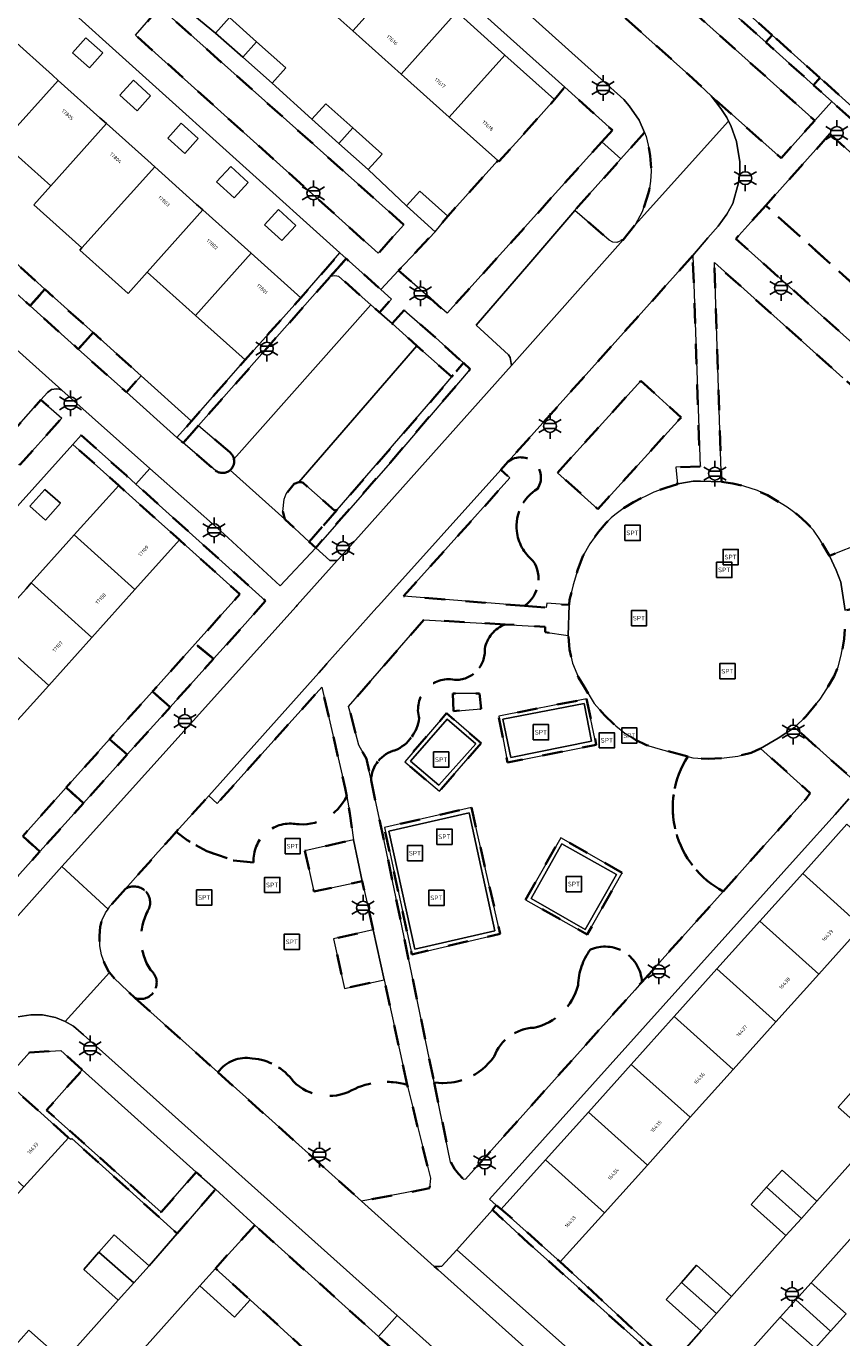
# Model space of a CAD drawing. Extents: x 105780 to 185197, y 477999 to 525027.
# Tile 291 of 562: x 107114 to 107194, y 478952 to 479081. Entities that reach past the tile are written whole.
import ezdxf
from ezdxf.enums import TextEntityAlignment as Align

# ---------------------------------------------------------------- set-up
doc = ezdxf.new("R2010")
doc.units = 0
doc.linetypes.add('XX-HIDDEN', pattern=[4, 2, -2])
for name, color, linetype, lineweight in [('B-GV-GR-MATERIAALGRENS-G', 252, 'XX-HIDDEN', 35), ('B-RO-IE-MEUBILAIR_WEGMEUBILAIR-S', 252, 'Continuous', 25), ('B-WE-OG-TERREIN_ONBEGROEID-GV', 252, 'Continuous', 18), ('B-XX-KG-KADASTRAAL_BEBOUWING-G', 252, 'Continuous', 20), ('B1-WE-OG-BEBOUWING-T18', 7, 'Continuous', 18), ('B1-WE-OG-TERREIN_ERF-GV', 252, 'Continuous', 18), ('B1-WE-VH-VERHARDING_ASFALT-GV', 252, 'Continuous', 18), ('B1-WE-VH-VERHARDING_BETONSTRAATSTEEN-GV', 252, 'Continuous', 18), ('B1-WE-VH-VERHARDING_STRAATBAKSTEEN-GV', 252, 'Continuous', 18), ('B1-WE-VH-VERHARDING_TEGEL-GV', 252, 'Continuous', 18), ('B1-WE-VH-VERHARDING_TEGEL_RUBBER-GV', 252, 'Continuous', 18)]:
    doc.layers.add(name, color=color, linetype=linetype, lineweight=lineweight)
doc.styles.add('NLCS-ISO', font='NLCS-ISO.ttf')
doc.styles.add('NLCS-ISO-M200-T18', font='NLCS-ISO.ttf', dxfattribs={"height": 0.36})

# ---------------------------------------------------------------- blocks, each defined once
blk = doc.blocks.new('B-SIE-WEG_LICHTMAST-SO')
at = {"ltscale": 0.1}
for p, q in [((-1.1, 0.63), (-2.19, 1.27)), ((0, 1.27), (0, 2.53)), ((1.1, 0.63), (2.19, 1.27)), ((-1.1, -0.63), (-2.19, -1.27)), ((0, -1.27), (0, -2.53)), ((1.1, -0.63), (2.19, -1.27))]:
    blk.add_line(p, q, dxfattribs=at)
at = {"flags": 128}
for points in [[(-1.16, 0.5), (1.16, 0.5)], [(-1.16, -0.5), (1.16, -0.5)]]:
    blk.add_lwpolyline(points, dxfattribs=at)
at = {"ltscale": 0.1}
blk.add_circle((0, 0), 1.27, dxfattribs=at)
at = {"style": 'NLCS-ISO'}
blk.add_attdef('TYPE', text='', height=1.8, dxfattribs=at).set_placement((0, 2.53), align=Align.BOTTOM_CENTER)
blk = doc.blocks.new('SIE-WEG_SPEELTOESTEL-SO')
at = {"flags": 128}
blk.add_lwpolyline([(-0.75, -0.75), (0.75, -0.75), (0.75, 0.75), (-0.75, 0.75)], close=True, dxfattribs=at)
at = {"style": 'NLCS-ISO'}
blk.add_text('SPT', height=0.45, dxfattribs=at).set_placement((0, 0), align=Align.MIDDLE_CENTER)

msp = doc.modelspace()

# ---------------------------------------------------------------- linework, layer by layer
at = {"layer": 'B-GV-GR-MATERIAALGRENS-G', "flags": 128}
for points in [[(107170.877, 479090.379), (107167.65, 479086.667), (107179.111, 479076.408), (107181.311, 479074.319), (107188.175, 479068.206), (107191.486, 479071.911)], [(107182.625, 479084.512), (107181.992, 479083.812), (107186.684, 479079.598), (107187.315, 479080.306)], [(107151.101, 479061.652), (107127.111, 479083.038), (107124.732, 479080.299), (107148.581, 479058.851)], [(107187.315, 479080.306), (107186.684, 479079.598), (107191.375, 479075.384), (107192.005, 479076.1)], [(107192.005, 479076.1), (107191.375, 479075.384), (107193.159, 479073.782), (107196.051, 479071.184), (107196.696, 479071.893)], [(107170.569, 479069.802), (107171.602, 479070.945), (107166.907, 479075.191), (107165.911, 479073.974), (107162.779, 479070.477), (107160.445, 479067.87), (107160.329, 479067.974), (107155.417, 479062.508), (107154.169, 479060.978), (107150.574, 479057.166), (107155.348, 479052.959)], [(107174.762, 479070.717), (107172.438, 479068.128), (107168.244, 479063.457), (107167.915, 479063.073), (107171.278, 479060.156), (107171.634, 479059.947), (107172.022, 479059.923), (107172.653, 479060.176), (107173.827, 479061.657), (107174.535, 479062.926), (107174.995, 479064.26), (107175.198, 479065.012), (107175.348, 479065.932), (107175.423, 479066.933), (107175.327, 479068.449), (107175.129, 479069.483), (107174.907, 479070.342)], [(107192.986, 479070.586), (107186.668, 479063.554), (107217.502, 479035.814), (107222.355, 479041.201), (107223.863, 479042.866), (107221.348, 479045.124)], [(107186.668, 479063.554), (107183.725, 479060.278), (107209.81, 479036.951), (107214.658, 479032.616), (107217.502, 479035.814)], [(107111.081, 479059.573), (107109.607, 479057.936), (107114.348, 479053.684), (107115.812, 479055.315)], [(107143.863, 479056.56), (107145.431, 479058.332), (107144.805, 479058.891), (107140.97, 479054.49), (107135.488, 479048.37), (107130.21, 479042.355), (107128.787, 479040.734), (107129.4, 479040.21), (107130.912, 479041.92)], [(107145.431, 479058.332), (107143.863, 479056.56), (107144.328, 479056.649), (107144.719, 479056.588), (107147.848, 479053.801), (107148.701, 479053.041), (107149.888, 479054.355), (107148.821, 479055.307)], [(107182.317, 479036.367), (107183.444, 479036.211), (107184.526, 479035.96), (107185.857, 479035.519), (107186.833, 479035.057), (107188.786, 479033.9), (107189.9, 479033.074), (107190.688, 479032.344), (107191.378, 479031.625), (107191.998, 479030.716), (107192.927, 479029.123), (107196.239, 479030.429), (107207.36, 479034.92), (107194.254, 479046.624), (107181.62, 479057.935), (107182.186, 479040.413)], [(107115.812, 479055.315), (107114.348, 479053.684), (107119.084, 479049.436), (107120.54, 479051.058)], [(107154.211, 479050.561), (107151.123, 479053.268), (107149.939, 479051.939), (107152.387, 479049.749), (107155.799, 479046.697), (107156.949, 479048.071)], [(107120.54, 479051.058), (107119.084, 479049.436), (107123.82, 479045.188), (107125.272, 479046.8)], [(107157.623, 479047.458), (107156.949, 479048.071), (107155.799, 479046.697), (107153.959, 479044.497), (107144.532, 479033.632), (107141.803, 479030.49), (107142.441, 479029.904), (107149.736, 479038.264)], [(107166.213, 479037.283), (107174.393, 479046.311), (107178.357, 479042.719), (107170.177, 479033.691)], [(107110.751, 479043.661), (107110.051, 479042.896), (107109.122, 479041.858), (107110.276, 479040.757), (107113.352, 479038.056), (107117.464, 479042.643), (107115.42, 479044.447), (107112.982, 479041.689)], [(107123.826, 479036.997), (107119.362, 479040.959), (107118.564, 479040.07), (107123.069, 479036.026), (107126.427, 479033.011), (107129.031, 479030.672), (107134.974, 479025.336), (107130.592, 479020.453), (107132.394, 479018.968), (107135.503, 479022.416), (107137.485, 479024.698), (107124.757, 479036.159)], [(107141.209, 479036.27), (107140.99, 479036.347), (107140.767, 479036.356), (107140.318, 479036.201), (107139.519, 479035.203), (107139.323, 479034.693), (107139.19, 479033.475), (107139.394, 479032.702), (107141.803, 479030.49), (107144.532, 479033.632), (107144.288, 479033.553)], [(107214.512, 479028.44), (107212.516, 479030.236), (107210.956, 479031.639), (107209.933, 479032.56), (107198.468, 479028.024), (107195.655, 479026.911), (107196.238, 479024.138), (107194.465, 479023.745), (107194.471, 479022.523), (107194.389, 479020.945), (107194.098, 479019.348), (107193.786, 479018.193), (107193.386, 479017.27), (107192.678, 479016.022), (107192.024, 479015.029), (107190.614, 479013.323), (107189.515, 479012.243), (107191.61, 479010.369), (107191.998, 479010.022), (107195.968, 479006.472), (107197.28, 479005.298), (107200.601, 479009.148), (107198.872, 479010.687), (107201.93, 479014.123), (107208.217, 479021.391), (107208.836, 479022.084)], [(107132.394, 479018.968), (107130.592, 479020.453), (107126.391, 479015.773), (107128.118, 479014.225)], [(107128.118, 479014.225), (107126.391, 479015.773), (107122.176, 479011.077), (107123.912, 479009.56)], [(107155.977, 479013.839), (107155.901, 479015.577), (107158.547, 479015.56), (107158.689, 479014.079)], [(107169.042, 479015.043), (107170.019, 479010.531), (107161.297, 479008.802), (107160.423, 479013.341)], [(107158.689, 479010.697), (107154.601, 479005.97), (107151.187, 479008.845), (107155.301, 479013.622)], [(107123.912, 479009.56), (107122.176, 479011.077), (107117.901, 479006.315), (107119.601, 479004.778)], [(107119.601, 479004.778), (107117.901, 479006.315), (107113.626, 479001.552), (107115.317, 479000.026)], [(107157.745, 479004.365), (107160.566, 478991.947), (107151.872, 478989.922), (107149.18, 479002.382)], [(107115.293, 479000), (107115.317, 479000.026), (107113.626, 479001.552), (107109.43, 478996.876), (107111.12, 478995.371)], [(107163.05, 478995.296), (107166.514, 479001.386), (107172.549, 478997.942), (107169.118, 478991.863)], [(107119.483, 478978.566), (107117.384, 478980.486), (107114.286, 478980.278), (107111.875, 478977.544), (107112.364, 478977.081), (107118.118, 478971.897), (107118.351, 478971.71), (107118.445, 478971.817), (107128.808, 478962.491), (107132.573, 478966.821), (107130.692, 478968.509), (107127.225, 478964.56), (107115.979, 478974.607)], [(107160.181, 478965.258), (107159.824, 478964.792), (107163.367, 478961.536), (107168.125, 478957.262), (107174.665, 478951.387), (107171.316, 478947.548), (107171.236, 478947.457), (107173.682, 478945.304), (107177.416, 478949.594), (107168.565, 478957.752), (107166.473, 478959.681), (107160.678, 478964.886)], [(107136.433, 478963.294), (107132.581, 478959.051), (107135.987, 478955.959), (107140.771, 478951.598), (107146.488, 478946.439), (107150.156, 478943.318), (107153.944, 478947.559), (107148.604, 478952.357)]]:
    msp.add_lwpolyline(points, close=True, dxfattribs=at)
for points in [[(107179.496, 479058.632), (107161.362, 479038.375)], [(107162.967, 479024.187), (107165.08, 479024.017), (107165.148, 479024.437), (107167.364, 479024.285), (107167.391, 479024.791), (107167.744, 479026.248), (107168.176, 479027.675), (107168.707, 479029.071), (107169.379, 479030.297), (107170.238, 479031.472), (107170.979, 479032.357), (107171.486, 479032.836), (107171.823, 479033.154), (107172.756, 479033.825), (107173.66, 479034.397), (107175.683, 479035.377), (107176.85, 479035.798), (107177.984, 479036.138), (107177.82, 479037.827), (107180.216, 479037.88), (107179.496, 479058.632)], [(107130.912, 479041.92), (107129.4, 479040.21), (107132.58, 479037.494)], [(107133.989, 479039.293), (107130.912, 479041.92)], [(107161.362, 479038.375), (107160.64, 479037.569), (107161.53, 479036.768), (107155.467, 479030.025), (107151.076, 479025.141), (107162.967, 479024.187)], [(107161.051, 479022.363), (107153.063, 479022.814), (107145.648, 479014.292), (107145.803, 479013.838), (107146.671, 479010.479), (107147.435, 479009.15), (107147.457, 479008.994), (107147.873, 479007.047)], [(107179.005, 479009.374), (107176.518, 479010.038), (107174.963, 479010.507), (107173.876, 479011.027), (107172.826, 479011.676), (107171.944, 479012.378), (107170.818, 479013.444), (107169.819, 479014.598), (107168.776, 479016.277), (107168.262, 479017.158), (107167.684, 479018.562), (107167.392, 479019.905), (107167.256, 479021.28), (107164.986, 479021.599), (107164.996, 479022.14), (107161.051, 479022.363)], [(107145.477, 479005.458), (107145.333, 479006.25), (107143.046, 479016.21), (107132.755, 479004.763), (107131.912, 479005.503), (107129.334, 479002.67), (107128.71, 479001.969), (107129.782, 479001.136), (107131.719, 479000.079), (107134.361, 478999.14), (107136.323, 478998.966)], [(107186.173, 479010.172), (107185.255, 479009.754), (107183.937, 479009.405), (107182.574, 479009.236), (107181.02, 479009.156), (107179.518, 479009.244), (107179.005, 479009.374)], [(107182.487, 478996.12), (107185.96, 479000), (107190.612, 479005.197), (107191.033, 479005.786), (107186.173, 479010.172)], [(107147.873, 479007.047), (107149.38, 479000), (107154.005, 478977.677), (107154.077, 478977.328)], [(107148.096, 478992.331), (107147.001, 478997.134), (107142.255, 478996.095), (107141.36, 479000.109), (107146.159, 479001.193), (107145.781, 479003.789), (107145.477, 479005.458)], [(107136.323, 478998.966), (107134.361, 478999.14), (107131.719, 479000.079), (107129.782, 479001.136), (107128.71, 479001.969), (107128.081, 479001.262), (107126.958, 479000), (107123.724, 478996.363)], [(107123.724, 478996.363), (107122.201, 478994.65), (107122.018, 478994.377), (107121.776, 478994.014), (107121.432, 478993.328), (107121.234, 478992.627), (107121.179, 478991.735), (107121.198, 478990.763), (107121.371, 478989.892), (107121.686, 478988.956), (107122.11, 478988.194), (107122.152, 478988.142), (107122.608, 478987.583), (107124.66, 478985.636)], [(107174.492, 478987.19), (107182.487, 478996.12)], [(107151.421, 478977.092), (107149.158, 478987.432), (107145.259, 478986.558), (107144.194, 478991.455), (107148.096, 478992.331)], [(107154.077, 478977.328), (107155.698, 478969.504), (107156.076, 478968.834), (107156.457, 478968.338), (107157.009, 478967.771), (107157.158, 478967.822), (107173.789, 478986.404), (107174.492, 478987.19)], [(107124.66, 478985.636), (107132.81, 478978.327)], [(107132.81, 478978.327), (107135.55, 478975.869), (107146.931, 478965.653), (107153.625, 478966.921), (107153.708, 478967.93), (107151.421, 478977.092)]]:
    msp.add_lwpolyline(points, dxfattribs=at)
for points in [[(107134.399, 479038.598, 0.1817164), (107133.989, 479039.293)], [(107134.008, 479037.527, 0.2668348), (107134.399, 479038.598)], [(107161.362, 479038.375, -0.8510148), (107164.235, 479035.704)], [(107164.235, 479035.704, 0.8510148), (107161.362, 479038.375)], [(107132.58, 479037.494, 0.3508472), (107134.008, 479037.527)], [(107164.235, 479035.704, 0.2887166), (107162.201, 479031.541)], [(107162.201, 479031.541, -0.2887166), (107164.235, 479035.704)], [(107162.201, 479031.541, 0.1986118), (107163.793, 479028.624)], [(107163.793, 479028.624, -0.1986118), (107162.201, 479031.541)], [(107163.793, 479028.624, -0.4052582), (107162.967, 479024.187)], [(107162.967, 479024.187, 0.4052582), (107163.793, 479028.624)], [(107159.046, 479019.975, -0.2563805), (107161.051, 479022.363)], [(107161.051, 479022.363, 0.2563805), (107159.046, 479019.975)], [(107156.069, 479016.918, 0.4518543), (107159.046, 479019.975)], [(107159.046, 479019.975, -0.4518543), (107156.069, 479016.918)], [(107152.61, 479013.137, -0.5656814), (107156.069, 479016.918)], [(107156.069, 479016.918, 0.5656814), (107152.61, 479013.137)], [(107150.277, 479009.999, 0.2585796), (107152.61, 479013.137)], [(107152.61, 479013.137, -0.2585796), (107150.277, 479009.999)], [(107147.873, 479007.047, -0.3362693), (107150.277, 479009.999)], [(107150.277, 479009.999, 0.3362693), (107147.873, 479007.047)], [(107179.005, 479009.374, 0.4388592), (107182.487, 478996.12)], [(107182.487, 478996.12, -0.4388592), (107179.005, 479009.374)], [(107145.477, 479005.458, -0.3235549), (107140.426, 479002.748)], [(107140.426, 479002.748, 0.3235549), (107145.477, 479005.458)], [(107140.426, 479002.748, 0.4687322), (107136.323, 478998.966)], [(107136.323, 478998.966, -0.4687322), (107140.426, 479002.748)], [(107123.724, 478996.363, -0.7814755), (107125.944, 478994.22)], [(107125.944, 478994.22, 0.7814755), (107123.724, 478996.363)], [(107125.944, 478994.22, 0.274274), (107126.185, 478988.387)], [(107126.185, 478988.387, -0.274274), (107125.944, 478994.22)], [(107169.43, 478990.398, 0.1485766), (107168.223, 478986.898)], [(107168.223, 478986.898, -0.1485766), (107169.43, 478990.398)], [(107174.492, 478987.19, 0.5259841), (107169.43, 478990.398)], [(107169.43, 478990.398, -0.5259841), (107174.492, 478987.19)], [(107126.185, 478988.387, -0.8548642), (107124.66, 478985.636)], [(107124.66, 478985.636, 0.8548642), (107126.185, 478988.387)], [(107168.223, 478986.898, -0.284738), (107163.878, 478982.715)], [(107163.878, 478982.715, 0.284738), (107168.223, 478986.898)], [(107163.878, 478982.715, 0.3007741), (107159.971, 478979.878)], [(107159.971, 478979.878, -0.3007741), (107163.878, 478982.715)], [(107159.971, 478979.878, -0.2843863), (107154.077, 478977.328)], [(107154.077, 478977.328, 0.2843863), (107159.971, 478979.878)], [(107132.81, 478978.327, -0.281368), (107136.202, 478979.697)], [(107136.202, 478979.697, 0.281368), (107132.81, 478978.327)], [(107136.202, 478979.697, -0.2188612), (107140.225, 478977.445)], [(107140.225, 478977.445, 0.2188612), (107136.202, 478979.697)], [(107140.225, 478977.445, 0.3302685), (107145.977, 478976.56)], [(107145.977, 478976.56, -0.3302685), (107140.225, 478977.445)], [(107145.977, 478976.56, -0.1929657), (107151.421, 478977.092)], [(107151.421, 478977.092, 0.1929657), (107145.977, 478976.56)]]:
    msp.add_lwpolyline(points, format="xyb", dxfattribs=at)
at = {"layer": 'B-WE-OG-TERREIN_ONBEGROEID-GV', "flags": 128}
msp.add_lwpolyline([(107166.213, 479037.283), (107170.177, 479033.691), (107178.357, 479042.719), (107174.393, 479046.311)], close=True, dxfattribs=at)
at = {"layer": 'B-XX-KG-KADASTRAAL_BEBOUWING-G', "flags": 128}
for points in [[(107151.562, 479086.823), (107146.829, 479091.062), (107141.363, 479084.958), (107146.096, 479080.72)], [(107156.295, 479082.585), (107151.562, 479086.823), (107146.096, 479080.72), (107150.829, 479076.481)], [(107132.596, 479080.511), (107135.261, 479078.147), (107136.617, 479079.66), (107133.957, 479082.045)], [(107161.029, 479078.346), (107156.295, 479082.585), (107150.829, 479076.481), (107155.562, 479072.242)], [(107117.122, 479075.851), (107116.544, 479076.369), (107112.382, 479080.097), (107106.9, 479073.977), (107111.64, 479069.731)], [(107118.523, 479078.578), (107120.191, 479077.081), (107121.512, 479078.551), (107119.845, 479080.049)], [(107136.617, 479079.66), (107135.261, 479078.147), (107138.153, 479075.581), (107139.488, 479077.086)], [(107165.911, 479073.974), (107161.029, 479078.346), (107155.562, 479072.242), (107160.329, 479067.974), (107160.445, 479067.87), (107162.779, 479070.477)], [(107121.862, 479071.606), (107121.212, 479072.188), (107117.122, 479075.851), (107111.64, 479069.731), (107116.38, 479065.486)], [(107123.187, 479074.392), (107124.878, 479072.875), (107126.203, 479074.35), (107124.513, 479075.868)], [(107142.065, 479072.045), (107144.72, 479069.658), (107146.079, 479071.176), (107143.424, 479073.556)], [(107126.602, 479067.36), (107125.917, 479067.974), (107121.862, 479071.606), (107116.38, 479065.486), (107114.712, 479063.624), (107119.452, 479059.378)], [(107127.889, 479070.175), (107129.557, 479068.678), (107130.878, 479070.148), (107129.211, 479071.646)], [(107146.079, 479071.176), (107144.72, 479069.658), (107147.59, 479067.077), (107148.956, 479068.596)], [(107131.341, 479063.115), (107130.724, 479063.667), (107126.602, 479067.36), (107119.452, 479059.378), (107119.252, 479059.154), (107123.991, 479054.909), (107125.859, 479056.995)], [(107132.693, 479065.865), (107134.423, 479064.313), (107135.797, 479065.806), (107134.086, 479067.38)], [(107151.35, 479063.507), (107154.169, 479060.978), (107155.417, 479062.508), (107152.666, 479064.974)], [(107136.081, 479058.869), (107135.43, 479059.452), (107131.341, 479063.115), (107125.859, 479056.995), (107130.599, 479052.749)], [(107137.396, 479061.646), (107139.116, 479060.103), (107140.476, 479061.592), (107138.77, 479063.15)], [(107140.97, 479054.49), (107136.081, 479058.869), (107130.599, 479052.749), (107135.488, 479048.37)], [(107115.872, 479032.628), (107117.35, 479034.277), (107115.811, 479035.642), (107114.342, 479033.985)], [(107118.7, 479031.16), (107124.663, 479025.807), (107129.031, 479030.672), (107126.427, 479033.011), (107123.069, 479036.026)], [(107118.7, 479031.16), (107118.168, 479030.567), (107114.466, 479026.444), (107120.428, 479021.091), (107124.663, 479025.807)], [(107114.466, 479026.444), (107113.958, 479025.878), (107110.231, 479021.727), (107116.193, 479016.374), (107120.428, 479021.091)], [(107110.231, 479021.727), (107109.737, 479021.176), (107105.996, 479017.01), (107111.958, 479011.657), (107116.193, 479016.374)], [(107194.651, 479002.709), (107192.218, 479000), (107190.304, 478997.87), (107196.099, 478992.665), (107200.445, 478997.504), (107197.667, 479000)], [(107190.304, 478997.87), (107186.091, 478993.179), (107191.886, 478987.974), (107196.099, 478992.665)], [(107186.091, 478993.179), (107181.878, 478988.488), (107187.672, 478983.283), (107191.886, 478987.974)], [(107181.878, 478988.488), (107177.665, 478983.798), (107183.459, 478978.593), (107187.672, 478983.283)], [(107177.665, 478983.798), (107173.452, 478979.107), (107179.246, 478973.902), (107183.459, 478978.593)], [(107173.452, 478979.107), (107169.238, 478974.416), (107175.033, 478969.211), (107179.246, 478973.902)], [(107108.001, 478972.238), (107113.755, 478967.054), (107118.118, 478971.897), (107112.364, 478977.081)], [(107195.3, 478976.593), (107193.798, 478974.91), (107197.23, 478971.847), (107198.732, 478973.53)], [(107169.238, 478974.416), (107165.025, 478969.726), (107170.82, 478964.521), (107175.033, 478969.211)], [(107165.025, 478969.726), (107160.678, 478964.886), (107166.473, 478959.681), (107170.82, 478964.521)], [(107186.755, 478967.031), (107190.178, 478963.958), (107191.695, 478965.648), (107188.272, 478968.721)], [(107186.755, 478967.031), (107185.238, 478965.341), (107188.661, 478962.268), (107190.178, 478963.958)], [(107121.122, 478960.644), (107124.546, 478957.616), (107126.068, 478959.298), (107122.619, 478962.341)], [(107121.122, 478960.644), (107119.624, 478958.947), (107123.024, 478955.934), (107124.546, 478957.616)], [(107178.38, 478957.669), (107181.816, 478954.611), (107183.318, 478956.299), (107179.882, 478959.357)], [(107132.581, 478959.051), (107131.034, 478957.347), (107134.44, 478954.255), (107135.987, 478955.959)], [(107178.38, 478957.669), (107176.877, 478955.98), (107180.313, 478952.922), (107181.816, 478954.611)], [(107191.126, 478957.643), (107189.617, 478955.945), (107193.055, 478952.889), (107194.564, 478954.587)], [(107189.617, 478955.945), (107188.107, 478954.247), (107191.545, 478951.191), (107193.055, 478952.889)], [(107112.727, 478951.276), (107116.166, 478948.229), (107117.67, 478949.936), (107114.236, 478952.979)]]:
    msp.add_lwpolyline(points, close=True, dxfattribs=at)
at = {"layer": 'B1-WE-OG-TERREIN_ERF-GV', "flags": 128}
for points in [[(107095.204, 479139.468), (107081.514, 479151.799), (107080.418, 479150.534), (107085.3, 479146.162), (107090.033, 479141.924), (107094.691, 479137.752), (107099.384, 479133.55), (107099.499, 479133.447), (107104.232, 479129.208), (107108.965, 479124.97), (107113.698, 479120.731), (107118.431, 479116.493), (107123.164, 479112.254), (107127.897, 479108.016), (107132.63, 479103.777), (107137.363, 479099.539), (107142.096, 479095.3), (107146.829, 479091.062), (107151.562, 479086.823), (107156.295, 479082.585), (107161.029, 479078.346), (107165.911, 479073.974), (107166.907, 479075.191)], [(107118.523, 479078.578), (107119.845, 479080.049), (107121.512, 479078.551), (107120.191, 479077.081)], [(107123.187, 479074.392), (107124.513, 479075.868), (107126.203, 479074.35), (107124.878, 479072.875)], [(107127.889, 479070.175), (107129.211, 479071.646), (107130.878, 479070.148), (107129.557, 479068.678)], [(107132.693, 479065.865), (107134.086, 479067.38), (107135.797, 479065.806), (107134.423, 479064.313)], [(107137.396, 479061.646), (107138.77, 479063.15), (107140.476, 479061.592), (107139.116, 479060.103)], [(107125.272, 479046.8), (107123.82, 479045.188), (107128.787, 479040.734), (107130.21, 479042.355)], [(107115.872, 479032.628), (107114.342, 479033.985), (107115.811, 479035.642), (107117.35, 479034.277)]]:
    msp.add_lwpolyline(points, close=True, dxfattribs=at)
for points in [[(107197.329, 479082.018), (107192.645, 479086.23), (107187.978, 479090.426), (107183.201, 479094.722), (107178.517, 479098.935), (107177.234, 479097.508), (107172.569, 479101.702), (107173.852, 479103.129), (107169.144, 479107.363), (107164.436, 479111.597), (107162.884, 479109.87), (107158.026, 479114.238), (107154.21, 479109.995), (107159.101, 479105.609), (107163.791, 479101.403), (107168.481, 479097.197), (107173.171, 479092.991), (107177.861, 479088.785), (107182.625, 479084.512), (107187.315, 479080.306), (107192.005, 479076.1), (107196.696, 479071.893)], [(107107.545, 479084.429), (107111.839, 479080.583), (107112.382, 479080.097), (107116.544, 479076.369), (107117.122, 479075.851), (107121.212, 479072.188), (107121.862, 479071.606), (107125.917, 479067.974), (107126.602, 479067.36), (107130.724, 479063.667), (107131.341, 479063.115), (107135.43, 479059.452), (107136.081, 479058.869), (107140.97, 479054.49), (107144.805, 479058.891), (107097.086, 479101.869)], [(107083.273, 479084.597), (107087.46, 479080.906), (107092.105, 479076.649), (107096.796, 479072.428), (107101.62, 479068.086), (107106.349, 479063.831), (107111.081, 479059.573), (107115.812, 479055.315), (107120.54, 479051.058), (107125.272, 479046.8), (107130.21, 479042.355), (107135.488, 479048.37), (107130.599, 479052.749), (107125.859, 479056.995), (107123.991, 479054.909), (107119.252, 479059.154), (107119.452, 479059.378), (107114.712, 479063.624), (107116.38, 479065.486), (107111.64, 479069.731), (107106.9, 479073.977), (107102.064, 479078.309), (107097.36, 479082.523)], [(107128.506, 479083.886), (107132.596, 479080.511), (107133.957, 479082.045), (107136.617, 479079.66), (107139.488, 479077.086), (107138.153, 479075.581), (107142.065, 479072.045), (107143.424, 479073.556), (107146.079, 479071.176), (107148.956, 479068.596), (107147.59, 479067.077), (107151.35, 479063.507), (107152.666, 479064.974), (107155.417, 479062.508), (107160.329, 479067.974), (107155.562, 479072.242), (107150.829, 479076.481), (107146.096, 479080.72), (107141.363, 479084.958)], [(107113.958, 479025.878), (107114.466, 479026.444), (107118.168, 479030.567), (107118.7, 479031.16), (107123.069, 479036.026), (107118.564, 479040.07), (107082.571, 479000)], [(107113.626, 479001.552), (107117.901, 479006.315), (107122.176, 479011.077), (107126.391, 479015.773), (107130.592, 479020.453), (107134.974, 479025.336), (107129.031, 479030.672), (107124.663, 479025.807), (107120.428, 479021.091), (107116.193, 479016.374), (107111.958, 479011.657)], [(107194.852, 479005.21), (107193.491, 479003.672), (107190.203, 479000), (107159.501, 478965.862), (107160.181, 478965.258), (107160.678, 478964.886), (107165.025, 478969.726), (107169.238, 478974.416), (107173.452, 478979.107), (107177.665, 478983.798), (107181.878, 478988.488), (107186.091, 478993.179), (107190.304, 478997.87), (107192.218, 479000), (107194.651, 479002.709)], [(107196.099, 478992.665), (107191.886, 478987.974), (107187.672, 478983.283), (107183.459, 478978.593), (107179.246, 478973.902), (107175.033, 478969.211), (107170.82, 478964.521), (107166.473, 478959.681), (107168.565, 478957.752), (107177.416, 478949.594), (107180.313, 478952.922), (107176.877, 478955.98), (107178.38, 478957.669), (107179.882, 478959.357), (107183.318, 478956.299), (107188.661, 478962.268), (107185.238, 478965.341), (107186.755, 478967.031), (107188.272, 478968.721), (107191.695, 478965.648), (107197.23, 478971.847), (107193.798, 478974.91), (107195.3, 478976.593)], [(107112.727, 478951.276), (107114.236, 478952.979), (107117.67, 478949.936), (107123.024, 478955.934), (107119.624, 478958.947), (107121.122, 478960.644), (107122.619, 478962.341), (107126.068, 478959.298), (107128.808, 478962.491), (107118.445, 478971.817), (107118.351, 478971.71), (107118.118, 478971.897), (107113.755, 478967.054), (107109.525, 478962.359), (107105.295, 478957.665), (107101.066, 478952.97), (107096.836, 478948.276)], [(107196.592, 478963.709), (107191.126, 478957.643), (107194.564, 478954.587), (107193.055, 478952.889), (107191.545, 478951.191), (107188.107, 478954.247), (107182.653, 478948.148), (107186.091, 478945.092), (107184.56, 478943.37), (107185.648, 478942.357), (107187.541, 478944.433), (107190.775, 478941.518), (107193.259, 478944.289), (107197.477, 478948.993)], [(107140.771, 478951.598), (107135.987, 478955.959), (107134.44, 478954.255), (107131.034, 478957.347), (107125.616, 478951.24)]]:
    msp.add_lwpolyline(points, dxfattribs=at)
at = {"layer": 'B1-WE-VH-VERHARDING_ASFALT-GV', "flags": 128}
for points in [[(107143.249, 479100.471), (107172.722, 479073.978), (107173.249, 479073.359), (107174.234, 479071.951), (107174.762, 479070.717), (107174.907, 479070.342), (107175.129, 479069.483), (107175.327, 479068.449), (107175.423, 479066.933), (107175.348, 479065.932), (107175.198, 479065.012), (107174.995, 479064.26), (107174.535, 479062.926), (107173.827, 479061.657), (107183.024, 479071.857), (107182.859, 479072.192), (107182.268, 479073.094), (107181.311, 479074.319), (107179.111, 479076.408), (107167.65, 479086.667)], [(107194.465, 479023.745), (107194.073, 479026.285), (107194.039, 479026.513), (107193.588, 479027.687), (107192.927, 479029.123), (107191.998, 479030.716), (107191.378, 479031.625), (107190.688, 479032.344), (107189.9, 479033.074), (107188.786, 479033.9), (107186.833, 479035.057), (107185.857, 479035.519), (107184.526, 479035.96), (107183.444, 479036.211), (107182.317, 479036.367), (107180.266, 479036.434), (107179.53, 479036.441), (107178.221, 479036.209), (107177.984, 479036.138), (107176.85, 479035.798), (107175.683, 479035.377), (107173.66, 479034.397), (107172.756, 479033.825), (107171.823, 479033.154), (107171.486, 479032.836), (107170.979, 479032.357), (107170.238, 479031.472), (107169.379, 479030.297), (107168.707, 479029.071), (107168.176, 479027.675), (107167.744, 479026.248), (107167.391, 479024.791), (107167.364, 479024.285), (107167.256, 479021.28), (107167.392, 479019.905), (107167.684, 479018.562), (107168.262, 479017.158), (107168.776, 479016.277), (107169.819, 479014.598), (107170.818, 479013.444), (107171.944, 479012.378), (107172.826, 479011.676), (107173.876, 479011.027), (107174.963, 479010.507), (107176.518, 479010.038), (107179.005, 479009.374), (107179.518, 479009.244), (107181.02, 479009.156), (107182.574, 479009.236), (107183.937, 479009.405), (107185.255, 479009.754), (107186.173, 479010.172), (107187.895, 479011.174), (107189.515, 479012.243), (107190.614, 479013.323), (107192.024, 479015.029), (107192.678, 479016.022), (107193.386, 479017.27), (107193.786, 479018.193), (107194.098, 479019.348), (107194.389, 479020.945)]]:
    msp.add_lwpolyline(points, dxfattribs=at)
for points in [[(107179.496, 479058.632), (107180.984, 479060.361), (107181.994, 479061.534), (107182.834, 479062.707), (107183.434, 479063.762), (107183.988, 479065.778), (107184.136, 479066.716), (107184.121, 479067.861), (107183.791, 479069.837), (107183.247, 479071.407), (107183.024, 479071.857), (107173.827, 479061.657), (107172.653, 479060.176), (107161.672, 479047.807), (107144.7, 479028.816), (107144.54, 479028.637), (107140.621, 479024.259), (107140.515, 479024.141), (107118.775, 479000), (107117.474, 478998.55), (107122.018, 478994.377), (107122.201, 478994.65), (107123.724, 478996.363), (107126.958, 479000), (107128.081, 479001.262), (107128.71, 479001.969), (107129.334, 479002.67), (107131.912, 479005.503), (107142.726, 479017.604), (107143.449, 479018.433), (107143.524, 479018.517), (107148.449, 479024.013), (107148.608, 479024.191), (107160.64, 479037.569), (107161.362, 479038.375)], [(107121.198, 478990.763), (107121.179, 478991.735), (107121.234, 478992.627), (107121.432, 478993.328), (107121.776, 478994.014), (107122.018, 478994.377), (107117.474, 478998.55), (107110.196, 478990.436), (107106.986, 478986.858), (107111.507, 478982.707), (107112.455, 478983.386), (107113.164, 478983.768), (107114.43, 478983.967), (107115.579, 478983.963), (107116.846, 478983.719), (107117.807, 478983.322), (107122.152, 478988.142), (107122.11, 478988.194), (107121.686, 478988.956), (107121.371, 478989.892)], [(107154.475, 478958.89), (107154.093, 478959.233), (107146.931, 478965.653), (107135.55, 478975.869), (107132.81, 478978.327), (107124.66, 478985.636), (107122.608, 478987.583), (107122.152, 478988.142), (107117.807, 478983.322), (107118.619, 478982.873), (107119.613, 478982.006), (107150.441, 478954.4), (107179.124, 478928.715), (107183.154, 478933.201)]]:
    msp.add_lwpolyline(points, close=True, dxfattribs=at)
at = {"layer": 'B1-WE-VH-VERHARDING_BETONSTRAATSTEEN-GV', "flags": 128}
for points in [[(107172.653, 479060.176), (107172.022, 479059.923), (107171.634, 479059.947), (107171.278, 479060.156), (107167.915, 479063.073), (107164.755, 479059.393), (107163.381, 479057.799), (107158.202, 479051.794), (107161.396, 479048.874), (107161.555, 479048.599), (107161.672, 479047.807)], [(107105.645, 479055.983), (107103.033, 479053.122), (107101.699, 479051.661), (107102.999, 479050.512), (107110.751, 479043.661), (107112.982, 479041.689), (107115.42, 479044.447), (107116.06, 479045.17), (107116.457, 479045.475), (107116.936, 479045.518), (107117.218, 479045.495), (107117.479, 479045.383)], [(107153.959, 479044.497), (107155.799, 479046.697), (107152.387, 479049.749), (107140.767, 479036.356), (107140.99, 479036.347), (107141.209, 479036.27), (107144.288, 479033.553), (107144.532, 479033.632)], [(107119.483, 478978.566), (107115.979, 478974.607), (107127.225, 478964.56), (107130.692, 478968.509), (107124.611, 478973.965)], [(107168.125, 478957.262), (107163.367, 478961.536), (107159.824, 478964.792), (107156.31, 478960.885), (107171.316, 478947.548), (107174.665, 478951.387)]]:
    msp.add_lwpolyline(points, close=True, dxfattribs=at)
for points in [[(107119.084, 479049.436), (107114.348, 479053.684), (107109.607, 479057.936), (107108.379, 479059.037), (107106.621, 479057.052), (107105.645, 479055.983), (107117.479, 479045.383), (107126.122, 479037.708), (107133.384, 479031.261), (107138.943, 479026.156), (107142.441, 479029.904), (107141.803, 479030.49), (107139.394, 479032.702), (107134.008, 479037.527)], [(107147.848, 479053.801), (107144.719, 479056.588), (107144.328, 479056.649), (107143.863, 479056.56), (107130.912, 479041.92), (107133.989, 479039.293)], [(107152.387, 479049.749), (107149.939, 479051.939), (107148.701, 479053.041), (107147.848, 479053.801), (107134.399, 479038.598)], [(107134.399, 479038.598), (107147.848, 479053.801)], [(107134.008, 479037.527), (107139.394, 479032.702), (107139.19, 479033.475), (107139.323, 479034.693), (107139.519, 479035.203), (107140.318, 479036.201), (107140.767, 479036.356), (107152.387, 479049.749)], [(107132.58, 479037.494), (107129.4, 479040.21), (107128.787, 479040.734), (107123.82, 479045.188), (107119.084, 479049.436)], [(107197.23, 478971.847), (107191.695, 478965.648), (107190.178, 478963.958), (107188.661, 478962.268), (107183.318, 478956.299), (107181.816, 478954.611), (107180.313, 478952.922), (107177.416, 478949.594), (107173.682, 478945.304), (107177.225, 478942.043), (107181.122, 478946.426), (107182.653, 478948.148), (107188.107, 478954.247), (107189.617, 478955.945), (107191.126, 478957.643), (107196.592, 478963.709)], [(107125.616, 478951.24), (107131.034, 478957.347), (107132.581, 478959.051), (107136.433, 478963.294), (107132.573, 478966.821), (107128.808, 478962.491), (107126.068, 478959.298), (107124.546, 478957.616), (107123.024, 478955.934), (107117.67, 478949.936)]]:
    msp.add_lwpolyline(points, dxfattribs=at)
at = {"layer": 'B1-WE-VH-VERHARDING_BETONSTRAATSTEEN-GV'}
for points in [[(107133.989, 479039.293, -0.1817164), (107134.399, 479038.598)], [(107134.399, 479038.598, -0.2668348), (107134.008, 479037.527)], [(107134.008, 479037.527, -0.3508472), (107132.58, 479037.494)]]:
    msp.add_lwpolyline(points, format="xyb", dxfattribs=at)
at = {"layer": 'B1-WE-VH-VERHARDING_STRAATBAKSTEEN-GV', "flags": 128}
msp.add_lwpolyline([(107097.086, 479101.869), (107144.805, 479058.891), (107145.431, 479058.332), (107148.821, 479055.307), (107150.574, 479057.166), (107154.169, 479060.978), (107151.35, 479063.507), (107147.59, 479067.077), (107144.72, 479069.658), (107142.065, 479072.045), (107138.153, 479075.581), (107135.261, 479078.147), (107132.596, 479080.511), (107128.506, 479083.886)], dxfattribs=at)
msp.add_lwpolyline([(107151.101, 479061.652), (107148.581, 479058.851), (107124.732, 479080.299), (107127.111, 479083.038)], close=True, dxfattribs=at)
at = {"layer": 'B1-WE-VH-VERHARDING_TEGEL-GV', "flags": 128}
for points in [[(107081.514, 479151.799), (107095.204, 479139.468), (107166.907, 479075.191), (107171.602, 479070.945), (107170.569, 479069.802), (107172.438, 479068.128), (107174.762, 479070.717), (107174.234, 479071.951), (107173.249, 479073.359), (107172.722, 479073.978), (107143.249, 479100.471), (107134.3, 479108.516), (107131.591, 479110.927), (107125.528, 479116.324), (107118.067, 479122.966), (107096.092, 479142.771), (107078.996, 479158.09)], [(107170.877, 479090.379), (107191.486, 479071.911), (107193.159, 479073.782), (107191.375, 479075.384), (107186.684, 479079.598), (107181.992, 479083.812)], [(107196.051, 479071.184), (107193.159, 479073.782), (107191.486, 479071.911), (107188.175, 479068.206), (107181.311, 479074.319), (107182.268, 479073.094), (107182.859, 479072.192), (107183.024, 479071.857), (107183.247, 479071.407), (107183.791, 479069.837), (107184.121, 479067.861), (107184.136, 479066.716), (107183.988, 479065.778), (107183.434, 479063.762), (107182.834, 479062.707), (107181.994, 479061.534), (107180.984, 479060.361), (107179.496, 479058.632), (107180.216, 479037.88), (107177.82, 479037.827), (107177.984, 479036.138), (107178.221, 479036.209), (107179.53, 479036.441), (107180.266, 479036.434), (107182.317, 479036.367), (107182.186, 479040.413), (107181.62, 479057.935), (107194.254, 479046.624)], [(107209.81, 479036.951), (107183.725, 479060.278), (107186.668, 479063.554), (107192.986, 479070.586), (107221.348, 479045.124)], [(107082.571, 479000), (107118.564, 479040.07), (107119.362, 479040.959), (107123.826, 479036.997), (107124.757, 479036.159), (107126.122, 479037.708), (107117.479, 479045.383), (107117.218, 479045.495), (107116.936, 479045.518), (107116.457, 479045.475), (107116.06, 479045.17), (107115.42, 479044.447), (107117.464, 479042.643), (107113.352, 479038.056)], [(107195.968, 479006.472), (107191.998, 479010.022), (107191.61, 479010.369), (107189.515, 479012.243), (107187.895, 479011.174), (107186.173, 479010.172), (107191.033, 479005.786), (107190.612, 479005.197), (107185.96, 479000), (107182.487, 478996.12), (107174.492, 478987.19), (107173.789, 478986.404), (107157.158, 478967.822), (107157.009, 478967.771), (107156.457, 478968.338), (107156.076, 478968.834), (107155.698, 478969.504), (107154.077, 478977.328), (107154.005, 478977.677), (107149.38, 479000), (107147.873, 479007.047), (107147.457, 479008.994), (107147.435, 479009.15), (107146.671, 479010.479), (107145.803, 479013.838), (107145.648, 479014.292), (107153.063, 479022.814), (107161.051, 479022.363), (107164.996, 479022.14), (107164.986, 479021.599), (107167.256, 479021.28), (107167.364, 479024.285), (107165.148, 479024.437), (107165.08, 479024.017), (107162.967, 479024.187), (107151.076, 479025.141), (107155.467, 479030.025), (107161.53, 479036.768), (107160.64, 479037.569), (107148.608, 479024.191), (107148.449, 479024.013), (107143.524, 479018.517), (107143.449, 479018.433), (107142.726, 479017.604), (107131.912, 479005.503), (107132.755, 479004.763), (107143.046, 479016.21), (107145.333, 479006.25), (107145.477, 479005.458), (107145.781, 479003.789), (107146.159, 479001.193), (107147.001, 478997.134), (107148.096, 478992.331), (107149.158, 478987.432), (107151.421, 478977.092), (107153.708, 478967.93), (107153.625, 478966.921), (107146.931, 478965.653), (107154.093, 478959.233), (107154.617, 478959.222), (107154.815, 478959.268), (107156.31, 478960.885), (107159.824, 478964.792), (107160.181, 478965.258), (107159.501, 478965.862), (107190.203, 479000), (107193.491, 479003.672), (107194.852, 479005.21)], [(107196.239, 479030.429), (107192.927, 479029.123), (107193.588, 479027.687), (107194.039, 479026.513), (107194.073, 479026.285), (107194.465, 479023.745)], [(107194.592, 478926.481), (107177.225, 478942.043), (107173.682, 478945.304), (107171.236, 478947.457), (107171.316, 478947.548), (107156.31, 478960.885), (107154.815, 478959.268), (107154.617, 478959.222), (107154.093, 478959.233), (107154.475, 478958.89), (107183.154, 478933.201), (107184.059, 478932.389), (107245.275, 478877.554)], [(107241.214, 478873.034), (107181.666, 478926.439), (107180.03, 478927.904), (107179.124, 478928.715), (107150.441, 478954.4), (107148.604, 478952.357), (107153.944, 478947.559), (107150.156, 478943.318), (107150.062, 478943.212), (107153.855, 478939.903), (107153.821, 478939.934), (107157.678, 478944.31), (107162.893, 478939.653), (107169.743, 478933.537), (107177.918, 478926.237), (107180.172, 478924.224), (107184.012, 478920.787), (107200.912, 478905.627)]]:
    msp.add_lwpolyline(points, dxfattribs=at)
for points in [[(107158.202, 479051.794), (107163.381, 479057.799), (107164.755, 479059.393), (107167.915, 479063.073), (107168.244, 479063.457), (107172.438, 479068.128), (107170.569, 479069.802), (107155.348, 479052.959), (107150.574, 479057.166), (107148.821, 479055.307), (107149.888, 479054.355), (107148.701, 479053.041), (107149.939, 479051.939), (107151.123, 479053.268), (107154.211, 479050.561), (107156.949, 479048.071), (107157.623, 479047.458), (107149.736, 479038.264), (107142.441, 479029.904), (107143.826, 479028.657), (107144.54, 479028.637), (107144.7, 479028.816), (107161.672, 479047.807), (107161.555, 479048.599), (107161.396, 479048.874)], [(107140.515, 479024.141), (107140.621, 479024.259), (107144.54, 479028.637), (107143.826, 479028.657), (107142.441, 479029.904), (107138.943, 479026.156), (107133.384, 479031.261), (107126.122, 479037.708), (107124.757, 479036.159), (107137.485, 479024.698), (107135.503, 479022.416), (107132.394, 479018.968), (107128.118, 479014.225), (107123.912, 479009.56), (107119.601, 479004.778), (107115.317, 479000.026), (107115.293, 479000), (107111.12, 478995.371), (107108.248, 478992.184), (107110.196, 478990.436), (107117.474, 478998.55), (107118.775, 479000)], [(107158.547, 479015.56), (107155.901, 479015.577), (107155.977, 479013.839), (107158.689, 479014.079)], [(107170.019, 479010.531), (107169.042, 479015.043), (107160.423, 479013.341), (107161.297, 479008.802)], [(107155.301, 479013.622), (107151.187, 479008.845), (107154.601, 479005.97), (107158.689, 479010.697)], [(107160.835, 479013.052), (107168.823, 479014.598), (107169.544, 479010.895), (107161.6, 479009.279)], [(107158.169, 479010.633), (107154.541, 479006.543), (107151.761, 479008.929), (107155.357, 479013.062)], [(107157.745, 479004.365), (107149.18, 479002.382), (107151.872, 478989.922), (107160.566, 478991.947)], [(107157.525, 479003.848), (107160.033, 478992.226), (107152.174, 478990.434), (107149.609, 479002.03)], [(107146.159, 479001.193), (107141.36, 479000.109), (107142.255, 478996.095), (107147.001, 478997.134)], [(107166.514, 479001.386), (107163.05, 478995.296), (107169.118, 478991.863), (107172.549, 478997.942)], [(107172.009, 478997.778), (107168.929, 478992.36), (107163.602, 478995.425), (107166.636, 479000.803)], [(107148.096, 478992.331), (107144.194, 478991.455), (107145.259, 478986.558), (107149.158, 478987.432)], [(107119.613, 478982.006), (107118.619, 478982.873), (107117.807, 478983.322), (107116.846, 478983.719), (107115.579, 478983.963), (107114.43, 478983.967), (107113.164, 478983.768), (107112.455, 478983.386), (107111.507, 478982.707), (107111.394, 478982.626), (107110.803, 478982.11), (107109.034, 478980.081), (107111.126, 478978.153), (107111.875, 478977.544), (107114.286, 478980.278), (107117.384, 478980.486), (107119.483, 478978.566), (107124.611, 478973.965), (107130.692, 478968.509), (107132.573, 478966.821), (107136.433, 478963.294), (107148.604, 478952.357), (107150.441, 478954.4)]]:
    msp.add_lwpolyline(points, close=True, dxfattribs=at)
at = {"layer": 'B1-WE-VH-VERHARDING_TEGEL_RUBBER-GV', "flags": 128}
for points in [[(107168.823, 479014.598), (107160.835, 479013.052), (107161.6, 479009.279), (107169.544, 479010.895)], [(107158.169, 479010.633), (107155.357, 479013.062), (107151.761, 479008.929), (107154.541, 479006.543)], [(107157.525, 479003.848), (107149.609, 479002.03), (107152.174, 478990.434), (107160.033, 478992.226)], [(107163.602, 478995.425), (107168.929, 478992.36), (107172.009, 478997.778), (107166.636, 479000.803)]]:
    msp.add_lwpolyline(points, close=True, dxfattribs=at)

# ---------------------------------------------------------------- block references
at = {"layer": 'B-RO-IE-MEUBILAIR_WEGMEUBILAIR-S', "xscale": 0.5, "yscale": 0.5, "zscale": 0.5}
for p in [(107170.687, 479075.098), (107193.664, 479070.673), (107184.662, 479066.24), (107142.21, 479064.75), (107152.736, 479054.92), (107188.177, 479055.453), (107137.63, 479049.478), (107118.329, 479044.101), (107165.469, 479041.87), (107181.684, 479037.187), (107132.442, 479031.62), (107145.117, 479029.871), (107129.571, 479012.861), (107189.385, 479011.827), (107147.089, 478994.508), (107176.163, 478988.246), (107120.262, 478980.678), (107142.799, 478970.236), (107159.054, 478969.466), (107189.258, 478956.52)]:
    msp.add_blockref('B-SIE-WEG_LICHTMAST-SO', p, dxfattribs=at)
at = {"layer": 'B-RO-IE-MEUBILAIR_WEGMEUBILAIR-S'}
for p in [(107173.58, 479031.359), (107183.222, 479028.988), (107182.59, 479027.723), (107174.212, 479022.981), (107182.906, 479017.765), (107164.57, 479011.759), (107173.264, 479011.442), (107171.051, 479010.968), (107154.769, 479009.071), (107155.086, 479001.484), (107140.166, 479000.558), (107152.191, 478999.868), (107138.159, 478996.744), (107167.816, 478996.837), (107131.476, 478995.511), (107154.295, 478995.477), (107140.08, 478991.151)]:
    msp.add_blockref('SIE-WEG_SPEELTOESTEL-SO', p, dxfattribs=at)

# ---------------------------------------------------------------- texts
at = {"layer": 'B1-WE-OG-BEBOUWING-T18', "style": 'NLCS-ISO-M200-T18'}
for s, rotation, p in [('17616', 318.2, (107149.943, 479079.825)), ('17617', 318.2, (107154.649, 479075.61)), ('17805', 318.2, (107118.039, 479072.481)), ('17618', 318.2, (107159.355, 479071.395)), ('17804', 318.2, (107122.779, 479068.235)), ('17803', 318.2, (107127.519, 479063.989)), ('17802', 318.2, (107132.258, 479059.744)), ('17801', 318.2, (107137.17, 479055.344)), ('17109', 48.1, (107125.504, 479029.589)), ('17108', 48.1, (107121.298, 479024.905)), ('17107', 48.1, (107117.063, 479020.188)), ('16439', 48.1, (107192.746, 478991.775)), ('16438', 48.1, (107188.533, 478987.085)), ('16437', 48.1, (107184.32, 478982.394)), ('16436', 48.1, (107180.13, 478977.729)), ('16435', 48.1, (107175.894, 478973.013)), ('16633', 48, (107114.626, 478970.858)), ('16434', 48.1, (107171.68, 478968.322)), ('16433', 48.1, (107167.467, 478963.631))]:
    msp.add_text(s, height=0.36, rotation=rotation, dxfattribs=at).set_placement(p, align=Align.MIDDLE)

doc.saveas('drawing.dxf')
